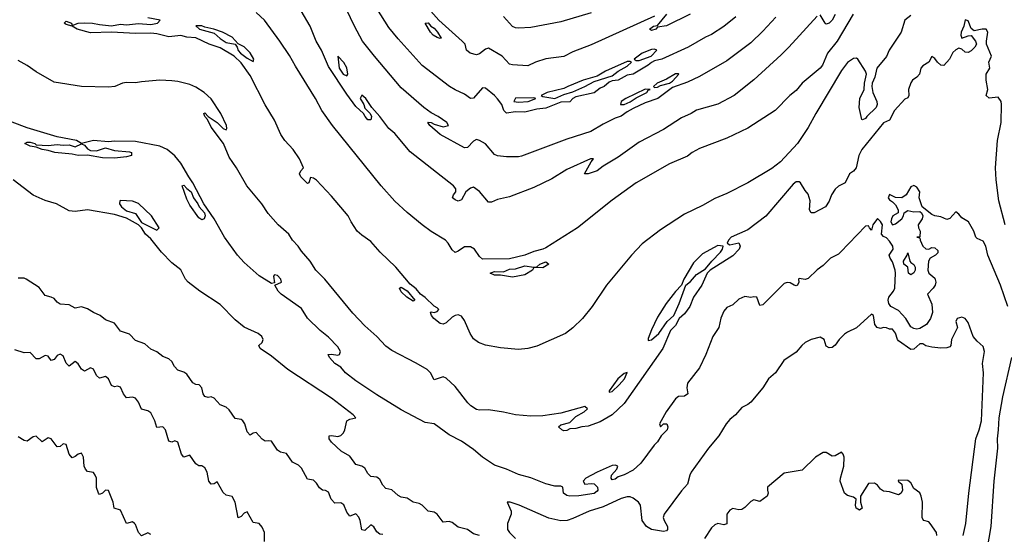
# Model space of a CAD drawing. Header units: metres. Extents: x -46681 to -43747, y -240911 to -237677.
# Tile 359 of 656: x -44274 to -44111, y -240391 to -240306. Entities that reach past the tile are written whole.
import ezdxf

# ---------------------------------------------------------------- set-up
doc = ezdxf.new("R2010")
doc.units = ezdxf.units.M
doc.layers.add('CONTOUR_INDEX', color=1, linetype='Continuous')
doc.layers.add('CONTOUR_INTER', color=3, linetype='Continuous')

msp = doc.modelspace()

# ---------------------------------------------------------------- linework, layer by layer
at = {"layer": 'CONTOUR_INDEX'}
for points, elevation in [([(-44169.1, -240305.4), (-44179.6, -240310.14), (-44182.6, -240311.28), (-44184.1, -240312.09), (-44187.1, -240312.47), (-44188.8, -240313.02), (-44190.1, -240313.61), (-44192.6, -240313.46), (-44193.1, -240313.33), (-44194.36, -240312.02), (-44196.6, -240310.71), (-44197.1, -240310.85), (-44198.1, -240311.65), (-44198.6, -240311.82), (-44199.66, -240311.52), (-44200.23, -240311.02), (-44200.49, -240310.02), (-44200.94, -240309.52), (-44204.82, -240306.02), (-44207.91, -240302.52)], 90), ([(-44126.6, -240305.26), (-44127.6, -240306.02), (-44128.19, -240308.02), (-44130.2, -240311.02), (-44130.6, -240312.07), (-44132.2, -240314.02), (-44132.55, -240315.52), (-44133, -240316.52), (-44133.04, -240317.02), (-44132.86, -240318.02), (-44132.23, -240319.52), (-44132.14, -240320.02), (-44132.33, -240320.52), (-44133.88, -240322.02), (-44134.1, -240322.36), (-44134.6, -240322.6), (-44134.69, -240322.52), (-44135.15, -240320.52), (-44135.01, -240319.02), (-44134.31, -240317.52), (-44134.25, -240316.52), (-44133.95, -240315.02), (-44134.1, -240314.48), (-44135.39, -240312.52), (-44135.6, -240312.34), (-44136.1, -240312.41), (-44137.1, -240313.07), (-44138.1, -240314.42), (-44142.34, -240321.52), (-44143.6, -240323.84), (-44145.35, -240326.52), (-44148.17, -240329.52), (-44149.6, -240330.64), (-44153.62, -240333.02), (-44157.1, -240334.8), (-44159.1, -240335.65), (-44161.1, -240336.81), (-44164.1, -240338.23), (-44168.1, -240340.84), (-44171.1, -240343.15), (-44172.87, -240345.02), (-44177.04, -240350.02), (-44179.4, -240353.52), (-44180.99, -240355.52), (-44182.6, -240357.09), (-44183.85, -240358.02), (-44188.6, -240360.13), (-44190.1, -240360.52), (-44191.6, -240360.67), (-44194.6, -240360.4), (-44197.1, -240359.95), (-44198.24, -240359.52), (-44199.1, -240358.92), (-44199.64, -240358.02), (-44200.6, -240355.84), (-44201.1, -240355.17), (-44201.6, -240354.93), (-44202.1, -240355.02), (-44202.6, -240355.32), (-44203.6, -240356.27), (-44204.1, -240356.48), (-44204.6, -240356.38), (-44205.64, -240355.52), (-44206.03, -240355.02), (-44206.22, -240354.52), (-44206.1, -240354.41), (-44205.6, -240354.53), (-44205.1, -240354.38), (-44204.86, -240354.02), (-44205.1, -240353.76), (-44205.6, -240353.47), (-44207.1, -240352.03), (-44207.88, -240351.52), (-44208.6, -240350.59), (-44209.6, -240349.83), (-44211.96, -240347.02), (-44214.55, -240344.52), (-44216.1, -240342.75), (-44217.6, -240341.71), (-44218.36, -240341.02), (-44219.35, -240339.52), (-44219.84, -240338.52), (-44222.6, -240335.24), (-44225.1, -240332.61), (-44225.6, -240332.23), (-44226.1, -240332.16), (-44226.36, -240333.02), (-44226.6, -240333.16), (-44227.73, -240332.02), (-44227.95, -240331.52), (-44227.72, -240331.02), (-44227.25, -240330.52), (-44227.94, -240329.02), (-44228.99, -240327.52), (-44230.37, -240326.02), (-44231, -240325.02), (-44232.1, -240322.64), (-44233.6, -240320.11), (-44236.1, -240315.21), (-44237.6, -240313.14), (-44238.75, -240312.02), (-44241.1, -240310.63), (-44242.89, -240310.02), (-44245.1, -240309), (-44246.6, -240308.86), (-44247.6, -240308.61), (-44249.6, -240308.82), (-44251.6, -240308.31), (-44252.6, -240308.19), (-44255.1, -240308.25), (-44259.1, -240308.01), (-44262.6, -240308.12), (-44264.8, -240307.52), (-44265.6, -240307.03), (-44266.6, -240306.75), (-44266.95, -240306.52), (-44266.6, -240306.23), (-44265.74, -240306.52), (-44265.6, -240306.91), (-44264.6, -240306.54), (-44263.6, -240306.48), (-44262.27, -240306.52), (-44261.1, -240306.78), (-44259.1, -240306.96), (-44257.6, -240306.72), (-44256.6, -240306.81), (-44254.6, -240306.61), (-44252.6, -240306.74), (-44251.45, -240306.52), (-44251.02, -240306.02), (-44253.1, -240305.67)], 85), ([(-44163.19, -240305.02), (-44167.1, -240306.98), (-44168.6, -240307.2), (-44168.85, -240307.52), (-44169.6, -240307.77), (-44169.9, -240307.52), (-44169.25, -240307.02), (-44168.6, -240306.9), (-44167.01, -240305.02)], 90), ([(-44245.1, -240306.99), (-44244.49, -240307.52), (-44242.1, -240308.18), (-44241.1, -240309.1), (-44240.1, -240309.75), (-44238.6, -240310.04), (-44238.27, -240310.52), (-44238.1, -240311.1), (-44237.69, -240311.52), (-44236.6, -240312.34), (-44235.6, -240312.88), (-44235.51, -240312.52), (-44236.1, -240311.47), (-44237.1, -240310.45), (-44238.1, -240309.96), (-44239.1, -240308.87), (-44240.7, -240308.02), (-44242.12, -240307.52), (-44243.6, -240307.22), (-44244.1, -240306.98), (-44245.1, -240306.99)], 85), ([(-44207.1, -240306.52), (-44206.6, -240306.5), (-44206.17, -240307.02), (-44205.6, -240307.37), (-44205.03, -240308.02), (-44204.47, -240309.02), (-44204.6, -240309.09), (-44205.1, -240308.92), (-44205.79, -240308.52), (-44206.24, -240308.02), (-44207.1, -240306.52)], 90), ([(-44211.34, -240350.52), (-44211.1, -240350.32), (-44210.1, -240350.96), (-44208.81, -240352.52), (-44209.1, -240352.67), (-44210.14, -240352.02), (-44211.1, -240351.1), (-44211.34, -240350.52)], 85), ([(-44233.72, -240392.52), (-44233.73, -240391.02), (-44234.1, -240390.14), (-44234.6, -240389.53), (-44235.6, -240389.37), (-44236.6, -240387.62), (-44237.1, -240387.81), (-44237.6, -240388.36), (-44238.1, -240388.58), (-44238.61, -240386.02), (-44239.1, -240385.09), (-44240.1, -240384.86), (-44240.6, -240384.39), (-44241.6, -240382.64), (-44242.1, -240382.96), (-44242.6, -240382.99), (-44242.95, -240382.52), (-44243.24, -240381.02), (-44243.6, -240380.3), (-44244.1, -240379.95), (-44244.6, -240379.95), (-44245.1, -240379.64), (-44246.1, -240378.18), (-44247.1, -240378.52), (-44247.49, -240378.02), (-44248.1, -240376.06), (-44248.6, -240375.84), (-44249.1, -240376.05), (-44249.6, -240375.88), (-44250.16, -240374.02), (-44250.6, -240373.53), (-44251.6, -240373.61), (-44251.92, -240372.52), (-44252.6, -240371.19), (-44253.1, -240370.85), (-44254.1, -240370.55), (-44254.6, -240369.43), (-44255.1, -240368.75), (-44255.6, -240368.61), (-44256.6, -240368.72), (-44257.1, -240368.04), (-44257.6, -240366.93), (-44258.1, -240366.78), (-44258.6, -240366.89), (-44259.1, -240366.66), (-44259.6, -240365.55), (-44260.1, -240365.13), (-44261.1, -240365.42), (-44261.6, -240364.99), (-44262.1, -240363.94), (-44262.6, -240363.74), (-44263.6, -240364.29), (-44264.1, -240363.95), (-44264.6, -240363.05), (-44265.1, -240362.69), (-44266.1, -240363.44), (-44266.6, -240362.97), (-44267.1, -240361.71), (-44267.6, -240361.47), (-44268.1, -240361.69), (-44268.6, -240362.31), (-44269.1, -240362.49), (-44269.6, -240361.8), (-44270.1, -240361.69), (-44271.1, -240362.25), (-44271.6, -240362.22), (-44272.6, -240361.19), (-44273.6, -240361.21), (-44275.1, -240360.73)], 80)]:
    msp.add_lwpolyline(points, dxfattribs=dict(at, elevation=elevation))
at = {"layer": 'CONTOUR_INTER'}
for points, elevation in [([(-44148.97, -240305.52), (-44151.1, -240307.89), (-44153.1, -240309.82), (-44157.1, -240312.79), (-44161.6, -240315.37), (-44163.6, -240316.33), (-44166.1, -240317.22), (-44168.55, -240319.02), (-44170.6, -240319.78), (-44172.6, -240320.72), (-44173.6, -240321.24), (-44174.6, -240321.96), (-44175.6, -240322.3), (-44177.6, -240323.3), (-44179.61, -240324.52), (-44183.6, -240325.78), (-44191.1, -240328.62), (-44191.6, -240328.73), (-44193.6, -240328.71), (-44195.1, -240328.53), (-44195.6, -240328.3), (-44197.1, -240326.58), (-44198.1, -240325.98), (-44198.6, -240325.85), (-44199.1, -240326.14), (-44200.1, -240327.16), (-44200.6, -240327.24), (-44204.6, -240325.03), (-44206.32, -240323.52), (-44206.65, -240323.02), (-44206.6, -240322.94), (-44206.1, -240323), (-44205.6, -240323.31), (-44204.1, -240323.74), (-44203.21, -240323.52), (-44203.51, -240323.02), (-44204.97, -240322.02), (-44206.1, -240321.44), (-44207.32, -240320.52), (-44211.1, -240317.27), (-44215.5, -240312.02), (-44217.47, -240309.52), (-44218.83, -240307.02), (-44220.77, -240303.02)], 88), ([(-44136.14, -240305.02), (-44138.81, -240309.52), (-44140.4, -240311.52), (-44141.23, -240313.52), (-44141.61, -240314.02), (-44144.6, -240316.47), (-44145.6, -240317.71), (-44146.65, -240318.52), (-44149.1, -240321.01), (-44153.6, -240323.98), (-44157.1, -240325.63), (-44161.6, -240327.34), (-44162.86, -240328.02), (-44163.6, -240328.58), (-44166.6, -240329.89), (-44172.1, -240333.05), (-44176.1, -240335.9), (-44181.86, -240340.52), (-44187.1, -240343.79), (-44187.6, -240344.03), (-44189.1, -240344.4), (-44190.6, -240345), (-44193.1, -240345.64), (-44197.6, -240345.67), (-44198.1, -240345.25), (-44198.9, -240344.02), (-44199.6, -240343.64), (-44200.6, -240343.67), (-44201.6, -240344.39), (-44202.1, -240344.6), (-44202.6, -240344.14), (-44203.26, -240343.02), (-44203.73, -240342.52), (-44206.1, -240341.08), (-44207.6, -240340), (-44210.1, -240337.96), (-44212.1, -240336.06), (-44214.39, -240333.52), (-44222.48, -240323.52), (-44224.23, -240321.02), (-44225.27, -240319.02), (-44228.6, -240313.69), (-44229.6, -240311.88), (-44231.17, -240309.52), (-44233.72, -240306.02), (-44235.1, -240304.75)], 86), ([(-44142.1, -240305.37), (-44146.78, -240310.52), (-44148.1, -240311.81), (-44152.6, -240315.93), (-44155.86, -240318.52), (-44158.6, -240319.98), (-44162.1, -240320.97), (-44163.01, -240321.52), (-44164.6, -240322.22), (-44167.6, -240324.17), (-44171.6, -240326.28), (-44175.1, -240328.75), (-44177.6, -240330.25), (-44178.6, -240331.05), (-44180.1, -240331.52), (-44180.67, -240331.52), (-44179.6, -240329.56), (-44179.18, -240329.02), (-44179.7, -240329.02), (-44183.6, -240330.84), (-44186.1, -240332.35), (-44189.1, -240333.81), (-44193.1, -240335.34), (-44195.1, -240335.81), (-44196.1, -240336.21), (-44196.6, -240336.22), (-44198.1, -240334.45), (-44199.1, -240333.74), (-44199.6, -240333.89), (-44200.37, -240334.52), (-44201.1, -240335.83), (-44201.6, -240336.06), (-44202.1, -240335.87), (-44202.54, -240335.52), (-44202.4, -240335.02), (-44201.99, -240334.52), (-44202.03, -240334.02), (-44202.38, -240333.52), (-44209.6, -240327.86), (-44212.1, -240324.86), (-44213.1, -240324.02), (-44214.6, -240322), (-44215.95, -240320.52), (-44216.92, -240319.02), (-44217.6, -240318.51), (-44217.88, -240319.02), (-44217.29, -240320.02), (-44217.1, -240320.63), (-44216.24, -240321.52), (-44216.02, -240322.02), (-44216.1, -240322.6), (-44216.6, -240322.56), (-44217.06, -240322.02), (-44217.3, -240321.52), (-44218.6, -240320.34), (-44220.1, -240318.33), (-44223.1, -240313.72), (-44224.29, -240311.02), (-44225.18, -240309.52), (-44226.19, -240307.02), (-44227.65, -240304.52)], 87), ([(-44155.6, -240305.48), (-44157.6, -240307.1), (-44159.6, -240308.43), (-44160.6, -240308.85), (-44163.5, -240310.52), (-44167.84, -240312.52), (-44169.1, -240312.77), (-44169.6, -240313.05), (-44170.1, -240313.52), (-44172.6, -240315), (-44173.6, -240315.19), (-44175.1, -240315.98), (-44176.1, -240316.11), (-44176.6, -240316.34), (-44177.44, -240317.02), (-44178.1, -240317.32), (-44179.1, -240318.07), (-44182.1, -240318.74), (-44182.6, -240319.02), (-44183.1, -240319.57), (-44184.6, -240319.64), (-44187.1, -240320.62), (-44188.6, -240320.82), (-44190.6, -240321.29), (-44192.1, -240321.23), (-44193.6, -240321.49), (-44194.05, -240321.02), (-44194.41, -240320.02), (-44195.1, -240319.1), (-44195.61, -240318.52), (-44197.1, -240317.35), (-44197.6, -240317.29), (-44199.1, -240319), (-44199.6, -240319.03), (-44200.6, -240318.3), (-44202.1, -240317.62), (-44203.07, -240317.02), (-44207.6, -240313.55), (-44211.6, -240309.15), (-44213.1, -240307.24), (-44215.1, -240304.1)], 89), ([(-44179.6, -240304.81), (-44184.6, -240306.32), (-44189.6, -240307.27), (-44191.6, -240307.37), (-44192.1, -240307.32), (-44192.6, -240307.09), (-44194.1, -240305.43)], 91), ([(-44139.1, -240305.09), (-44139.62, -240306.02), (-44140.1, -240306.54), (-44140.6, -240306.68), (-44140.81, -240306.52), (-44141.6, -240305.17)], 87), ([(-44110.95, -240340.02), (-44112.01, -240336.02), (-44112.46, -240332.52), (-44112.56, -240330.52), (-44112.21, -240326.02), (-44111.62, -240323.02), (-44111.56, -240320.02), (-44111.6, -240319.52), (-44112.1, -240318.79), (-44113.6, -240318.96), (-44114.1, -240318.52), (-44113.82, -240317.52), (-44114.1, -240315.97), (-44114.1, -240315.02), (-44113.51, -240314.02), (-44113.64, -240313.02), (-44113.22, -240312.02), (-44114.02, -240310.02), (-44114.05, -240309.52), (-44113.79, -240308.02), (-44114.1, -240307.54), (-44114.73, -240307.52), (-44116.1, -240307.8), (-44116.6, -240307.43), (-44117.1, -240306.16), (-44117.6, -240305.97), (-44117.79, -240307.02), (-44118.22, -240308.02), (-44118.3, -240308.52), (-44118.14, -240309.02), (-44117.1, -240308.62), (-44116.6, -240308.61), (-44115.84, -240309.52), (-44115.72, -240310.02), (-44115.96, -240310.52), (-44116.6, -240311.14), (-44117.1, -240311.4), (-44117.6, -240311.35), (-44118.1, -240310.84), (-44118.6, -240310.71), (-44119.1, -240310.96), (-44119.6, -240311.43), (-44120.18, -240312.52), (-44121.1, -240313.57), (-44121.6, -240313.52), (-44122.15, -240313.02), (-44122.6, -240312.39), (-44123.1, -240312.08), (-44123.62, -240313.02), (-44124.6, -240313.64), (-44124.91, -240314.02), (-44125.13, -240315.02), (-44125.57, -240315.52), (-44126.33, -240316.02), (-44126.6, -240316.45), (-44126.96, -240317.52), (-44126.92, -240318.52), (-44127.1, -240318.93), (-44127.6, -240319.14), (-44129.31, -240321.02), (-44130.1, -240322.65), (-44131.1, -240323.06), (-44134.68, -240327.52), (-44135.19, -240328.52), (-44135.63, -240330.52), (-44136.1, -240331.07), (-44136.74, -240331.52), (-44137.47, -240333.02), (-44138.6, -240333.59), (-44139.1, -240334.06), (-44139.74, -240335.02), (-44140.1, -240336.05), (-44140.75, -240337.02), (-44142.6, -240337.99), (-44143.1, -240337.99), (-44143.37, -240337.52), (-44143.29, -240336.02), (-44143.6, -240334.92), (-44144.1, -240334.32), (-44144.85, -240333.02), (-44145.1, -240332.85), (-44145.6, -240332.87), (-44146.1, -240333.23), (-44150.6, -240338.55), (-44153.6, -240340.81), (-44156.39, -240342.02), (-44156.83, -240342.52), (-44157.02, -240343.02), (-44156.6, -240343.32), (-44155.1, -240342.98), (-44154.87, -240343.52), (-44155.06, -240344.02), (-44156.1, -240345.16), (-44159.86, -240347.52), (-44160.35, -240348.02), (-44161.21, -240350.02), (-44162.63, -240352.02), (-44163.21, -240353.52), (-44164.1, -240354.74), (-44164.98, -240355.52), (-44165.6, -240356.71), (-44166.45, -240357.52), (-44167.67, -240360.52), (-44174.1, -240369.65), (-44176.1, -240371.51), (-44178.1, -240372.67), (-44180.1, -240373.42), (-44181.1, -240373.52), (-44182.1, -240373.8), (-44183.1, -240373.82), (-44183.6, -240374.12), (-44184.1, -240374.17), (-44184.45, -240374.02), (-44185.02, -240373.52), (-44184.6, -240373.2), (-44183.1, -240372.79), (-44182.1, -240371.79), (-44180.75, -240371.02), (-44180.16, -240370.52), (-44180.6, -240370.15), (-44184.6, -240371.23), (-44187.6, -240371.69), (-44189.6, -240371.75), (-44192.1, -240371.53), (-44194.1, -240371.07), (-44196.6, -240370.7), (-44198.1, -240370.73), (-44198.6, -240370.61), (-44199.55, -240370.02), (-44200.05, -240369.52), (-44202.1, -240366.84), (-44203.6, -240365.41), (-44204.1, -240365.19), (-44205.6, -240365.7), (-44206.22, -240364.52), (-44206.74, -240364.02), (-44208.6, -240362.92), (-44212.6, -240360.87), (-44213.6, -240360.11), (-44215.09, -240358.52), (-44217.1, -240356.77), (-44219.1, -240354.63), (-44223.72, -240349.02), (-44225.2, -240347.52), (-44226.16, -240346.02), (-44227.6, -240344.37), (-44228.16, -240343.52), (-44229.1, -240342.56), (-44229.72, -240341.52), (-44231.46, -240340.02), (-44233.1, -240338.14), (-44234.15, -240336.52), (-44236.67, -240333.52), (-44238.38, -240330.52), (-44239.6, -240328.76), (-44240.52, -240326.52), (-44242.6, -240323.77), (-44243.21, -240322.52), (-44243.6, -240322.02), (-44243.78, -240321.52), (-44243.6, -240321.44), (-44243.06, -240322.02), (-44241.58, -240323.02), (-44240.6, -240324), (-44240.1, -240324.22), (-44239.99, -240324.02), (-44240.05, -240323.52), (-44241, -240321.52), (-44242.6, -240319.09), (-44243.71, -240318.02), (-44245.1, -240317.16), (-44246.1, -240316.72), (-44248.1, -240316.21), (-44249.1, -240316.09), (-44251.1, -240316.02), (-44254.1, -240316.26), (-44255.1, -240316.45), (-44256.6, -240316.38), (-44257.29, -240316.52), (-44258.54, -240317.02), (-44259.6, -240317.17), (-44264.1, -240317.02), (-44268.6, -240316.32), (-44271.6, -240314.64), (-44273.1, -240313.56), (-44274.6, -240312.71)], 84), ([(-44221.6, -240312), (-44221.34, -240314.02), (-44220.67, -240315.02), (-44220.1, -240315.27), (-44219.93, -240315.02), (-44220.1, -240313.96), (-44220.6, -240313.06), (-44221.6, -240312)], 87), ([(-44169.6, -240310.92), (-44171.12, -240311.52), (-44172.46, -240312.52), (-44172.1, -240312.73), (-44171.6, -240312.71), (-44169.64, -240312.02), (-44168.67, -240311.02), (-44169.1, -240310.87), (-44169.6, -240310.92)], 89), ([(-44173.6, -240312.88), (-44177.18, -240314.52), (-44178.6, -240315.36), (-44180.9, -240316.02), (-44183.46, -240317.02), (-44184.1, -240317.4), (-44186.89, -240318.02), (-44187.88, -240318.52), (-44187.6, -240318.73), (-44185.6, -240319.01), (-44184.1, -240318.35), (-44182.6, -240317.92), (-44180.6, -240317.06), (-44179.1, -240316.23), (-44176.1, -240315.25), (-44175.1, -240314.51), (-44173.6, -240313.7), (-44172.87, -240313.02), (-44173.1, -240312.89), (-44173.6, -240312.88)], 89), ([(-44165.6, -240314.94), (-44167.1, -240315.82), (-44168.64, -240316.52), (-44169.26, -240317.02), (-44169.1, -240317.19), (-44168.6, -240317.14), (-44168.1, -240316.88), (-44166.6, -240316.47), (-44166.1, -240316.17), (-44165.02, -240315.02), (-44165.1, -240314.92), (-44165.6, -240314.94)], 88), ([(-44170.6, -240317.47), (-44173.81, -240319.02), (-44174.58, -240319.52), (-44174.73, -240320.02), (-44174.1, -240320.01), (-44173.1, -240319.61), (-44172.1, -240318.93), (-44170.33, -240318.02), (-44170.1, -240317.67), (-44169.82, -240317.52), (-44170.6, -240317.47)], 88), ([(-44192.1, -240318.99), (-44192.38, -240319.52), (-44191.6, -240319.67), (-44190, -240319.52), (-44188.77, -240319.02), (-44189.1, -240318.91), (-44192.1, -240318.99)], 89), ([(-44110.5, -240353.52), (-44111.72, -240350.02), (-44113.82, -240345.02), (-44114.13, -240343.52), (-44114.6, -240342.7), (-44115.6, -240342.26), (-44115.83, -240342.02), (-44116.12, -240341.02), (-44117.02, -240339.52), (-44118.1, -240338.83), (-44118.6, -240338.22), (-44119.1, -240337.85), (-44120.1, -240338.97), (-44120.6, -240339.09), (-44121.6, -240338.65), (-44122.6, -240338.49), (-44123.1, -240338.27), (-44124.72, -240337.02), (-44125.18, -240335.52), (-44125.11, -240334.52), (-44125.6, -240333.77), (-44126.1, -240333.49), (-44126.6, -240333.67), (-44127.34, -240335.02), (-44128.1, -240335.49), (-44129.1, -240335.45), (-44130.1, -240334.95), (-44130.32, -240335.52), (-44130.1, -240335.86), (-44129.6, -240336.16), (-44129.1, -240336.7), (-44128.7, -240337.52), (-44128.67, -240338.02), (-44129.55, -240338.52), (-44129.81, -240339.02), (-44129.9, -240339.52), (-44129.6, -240339.97), (-44129.1, -240339.82), (-44128.1, -240339.02), (-44127.8, -240338.52), (-44127.71, -240338.02), (-44127.1, -240337.6), (-44126.1, -240337.82), (-44125.1, -240337.77), (-44124.82, -240338.02), (-44124.59, -240338.52), (-44124.7, -240339.02), (-44125.34, -240340.02), (-44125.31, -240340.52), (-44125.06, -240341.02), (-44125.1, -240341.97), (-44125.61, -240342.02), (-44125.1, -240342.13), (-44125.05, -240342.52), (-44124.6, -240343.55), (-44124.1, -240343.99), (-44123.6, -240344.01), (-44123.1, -240343.78), (-44122.6, -240343.83), (-44122.1, -240344.26), (-44122.1, -240344.64), (-44122.48, -240345.02), (-44123.38, -240345.52), (-44123.66, -240346.02), (-44123.78, -240347.52), (-44123.62, -240348.02), (-44122.6, -240348.85), (-44122.43, -240349.52), (-44122.57, -240350.02), (-44122.89, -240350.52), (-44123.79, -240351.52), (-44123.1, -240353.18), (-44122.97, -240354.52), (-44123.32, -240355.52), (-44123.98, -240356.52), (-44125.1, -240357.18), (-44125.6, -240357.28), (-44126.1, -240357.22), (-44126.6, -240356.89), (-44127.41, -240355.52), (-44128.6, -240354.22), (-44129.88, -240353.52), (-44130.23, -240353.02), (-44130.32, -240352.52), (-44130.21, -240352.02), (-44129.44, -240351.02), (-44129.22, -240350.52), (-44129.1, -240348.02), (-44129.18, -240347.52), (-44129.6, -240346.11), (-44130.03, -240345.52), (-44130.17, -240345.02), (-44129.52, -240344.02), (-44129.59, -240343.52), (-44130.1, -240342.68), (-44130.6, -240342.17), (-44131.1, -240341.93), (-44131.42, -240341.52), (-44131.29, -240340.02), (-44131.6, -240339.46), (-44132.1, -240338.94), (-44132.89, -240340.02), (-44133.1, -240340.86), (-44133.44, -240340.52), (-44133.6, -240340.15), (-44134.1, -240340.22), (-44138.24, -240344.52), (-44138.6, -240344.84), (-44139.9, -240345.52), (-44141.1, -240346.72), (-44142.1, -240347.44), (-44143.6, -240348.88), (-44144.1, -240349.06), (-44145.1, -240348.91), (-44145.2, -240349.02), (-44145.16, -240349.52), (-44145.38, -240350.02), (-44145.6, -240350.12), (-44145.92, -240350.02), (-44146.6, -240349.63), (-44147.1, -240349.58), (-44147.6, -240349.73), (-44151.1, -240353.24), (-44151.6, -240353.39), (-44152.1, -240352), (-44152.6, -240351.94), (-44153.1, -240352.04), (-44154.1, -240351.88), (-44155.1, -240352.33), (-44156.1, -240353.28), (-44157.1, -240353.69), (-44157.6, -240354.33), (-44158.1, -240355.49), (-44158.43, -240357.02), (-44159.39, -240358.52), (-44160.54, -240361.52), (-44161.6, -240363.73), (-44163.6, -240366.27), (-44163.71, -240367.02), (-44163.57, -240368.02), (-44164.1, -240368.43), (-44165.1, -240368.47), (-44165.6, -240368.84), (-44167.14, -240371.02), (-44168.25, -240373.02), (-44168.1, -240373.51), (-44167.61, -240373.02), (-44167.04, -240373.02), (-44166.84, -240373.52), (-44166.98, -240374.02), (-44167.99, -240375.02), (-44168.57, -240376.02), (-44169.11, -240376.52), (-44171.35, -240379.52), (-44172.6, -240380.71), (-44174.1, -240381.48), (-44175.1, -240381.81), (-44175.6, -240382.21), (-44176.1, -240382.31), (-44176.27, -240382.02), (-44176.18, -240381.52), (-44175.3, -240380.52), (-44175.18, -240380.02), (-44175.6, -240379.86), (-44176.1, -240379.92), (-44178.6, -240381.03), (-44180.44, -240382.02), (-44180.91, -240382.52), (-44180.6, -240383.04), (-44179.6, -240382.89), (-44179.1, -240382.97), (-44178.53, -240383.52), (-44178.45, -240384.02), (-44178.6, -240384.18), (-44179.1, -240384.55), (-44181.6, -240384.93), (-44183.12, -240385.02), (-44183.6, -240384.91), (-44184.17, -240384.52), (-44184.29, -240383.52), (-44184.6, -240383.35), (-44185.6, -240383.34), (-44187.1, -240382.97), (-44189.6, -240381.96), (-44191.6, -240381.41), (-44193.6, -240380.55), (-44195.6, -240379.86), (-44197.6, -240378.54), (-44199.1, -240377.28), (-44201.1, -240375.88), (-44203.1, -240374.85), (-44205.6, -240373.03), (-44207.1, -240372.76), (-44211.1, -240370.69), (-44215.1, -240368.18), (-44218.6, -240365.88), (-44220.33, -240364.52), (-44221.1, -240363.62), (-44222.09, -240363.02), (-44222.95, -240362.02), (-44223.19, -240361.52), (-44222.6, -240361.45), (-44221.6, -240361.63), (-44221.3, -240361.52), (-44221.16, -240361.02), (-44221.6, -240360.23), (-44223.1, -240358.63), (-44224.5, -240357.52), (-44226.6, -240355.47), (-44227.6, -240353.89), (-44230.95, -240351.52), (-44231.48, -240351.02), (-44232.01, -240350.02), (-44230.89, -240349.52), (-44231.01, -240349.02), (-44231.6, -240348.42), (-44232.1, -240348.31), (-44232.22, -240348.52), (-44232.1, -240349.59), (-44232.6, -240349.71), (-44234.6, -240348.46), (-44237.1, -240346.24), (-44238.21, -240345.02), (-44240.36, -240342.02), (-44242.1, -240339.02), (-44243.78, -240336.52), (-44245.59, -240333.02), (-44246.3, -240332.02), (-44247.6, -240329.77), (-44248.6, -240328.54), (-44249.87, -240327.52), (-44251.1, -240326.93), (-44255.1, -240326.18), (-44258.6, -240326.11), (-44259.6, -240326.2), (-44262.1, -240326.01), (-44264.1, -240326.49), (-44264.88, -240326.02), (-44268.1, -240325.39), (-44273.1, -240323.9), (-44278.1, -240322.05)], 83), ([(-44273.49, -240326.52), (-44273.1, -240326.28), (-44272.6, -240326.28), (-44271.8, -240326.52), (-44271.6, -240326.73), (-44269.6, -240326.84), (-44268.1, -240326.66), (-44267.1, -240326.78), (-44266.1, -240326.71), (-44265.1, -240327.04), (-44264.1, -240326.56), (-44263.6, -240326.79), (-44263.1, -240327.39), (-44262.6, -240327.68), (-44261.6, -240327.7), (-44260.1, -240327.22), (-44258.6, -240327.68), (-44256.1, -240327.86), (-44255.79, -240328.02), (-44255.76, -240328.52), (-44256.6, -240328.73), (-44258.6, -240328.91), (-44260.6, -240328.87), (-44263.1, -240328.46), (-44264.6, -240328.5), (-44265.6, -240328.29), (-44268.49, -240328.02), (-44269.6, -240327.66), (-44270.57, -240327.52), (-44271.6, -240327.11), (-44272.6, -240326.96), (-44273.49, -240326.52)], 83), ([(-44198.1, -240391.51), (-44199.1, -240391.28), (-44200.1, -240390.55), (-44201.6, -240390.14), (-44202.6, -240389.38), (-44203.1, -240389.19), (-44204.1, -240389.3), (-44205.1, -240387.98), (-44205.6, -240387.68), (-44206.6, -240387.52), (-44207.6, -240386.51), (-44208.1, -240386.25), (-44209.1, -240386.01), (-44210.1, -240385.36), (-44211.1, -240385.16), (-44211.6, -240384.88), (-44212.6, -240383.94), (-44213.6, -240383.76), (-44214.1, -240383.21), (-44214.6, -240382.27), (-44214.9, -240382.02), (-44215.1, -240381.88), (-44216.1, -240381.77), (-44216.6, -240381.26), (-44217.1, -240380.37), (-44217.6, -240380.04), (-44218.6, -240379.78), (-44219.6, -240378.36), (-44221.01, -240377.52), (-44222.6, -240376.06), (-44223, -240375.52), (-44223.04, -240375.02), (-44222.6, -240374.95), (-44221.6, -240375.09), (-44221.1, -240374.94), (-44220.65, -240374.52), (-44220.41, -240374.02), (-44220.1, -240372.52), (-44219.6, -240372.24), (-44218.59, -240372.02), (-44219.06, -240371.52), (-44222.6, -240368.73), (-44229.86, -240364.02), (-44232.6, -240361.79), (-44234.45, -240360.52), (-44234.67, -240360.02), (-44234.1, -240359.5), (-44233.96, -240359.02), (-44234.15, -240358.52), (-44234.81, -240358.02), (-44237.1, -240356.96), (-44238.6, -240355.73), (-44241.1, -240353.2), (-44244.48, -240351.02), (-44246.37, -240349.52), (-44246.82, -240349.02), (-44247.6, -240347.48), (-44249.1, -240346.29), (-44250.81, -240344.52), (-44252.6, -240342.33), (-44253.46, -240341.52), (-44254.1, -240340.52), (-44254.6, -240340.02), (-44256.6, -240338.89), (-44258.6, -240338.3), (-44263.1, -240337.53), (-44265.1, -240337.77), (-44266.1, -240337.68), (-44268.23, -240336.52), (-44270.1, -240335.97), (-44272.1, -240335.09), (-44275.4, -240332.52)], 82), ([(-44247.4, -240333.52), (-44247.1, -240333.42), (-44246.6, -240333.99), (-44245.89, -240334.52), (-44245.48, -240335.52), (-44244.77, -240336.52), (-44244.58, -240337.02), (-44243.69, -240338.02), (-44243.56, -240338.52), (-44243.75, -240339.02), (-44244.1, -240339.15), (-44244.6, -240338.82), (-44246.1, -240336.73), (-44246.6, -240335.73), (-44247.4, -240333.52)], 83), ([(-44257.6, -240335.95), (-44257.7, -240336.02), (-44257.75, -240336.52), (-44257.44, -240337.02), (-44256.6, -240337.65), (-44255.1, -240338.14), (-44254.1, -240339.61), (-44251.6, -240340.86), (-44251.22, -240340.52), (-44252.47, -240338.52), (-44254.6, -240336.43), (-44255.6, -240336.09), (-44257.6, -240335.95)], 82), ([(-44158.6, -240343.44), (-44161.1, -240344.81), (-44162.6, -240346.31), (-44164.19, -240349.02), (-44164.61, -240350.02), (-44165.6, -240351.04), (-44167.16, -240353.02), (-44168.6, -240355.31), (-44169.6, -240357.4), (-44170.1, -240358.85), (-44170.1, -240359.2), (-44169.6, -240359.05), (-44168.36, -240358.02), (-44166.95, -240356.02), (-44165.86, -240355.02), (-44164.97, -240353.02), (-44163.87, -240350.02), (-44163.1, -240349.4), (-44162.1, -240348.24), (-44160.6, -240347.3), (-44159.58, -240346.02), (-44158.14, -240344.52), (-44157.8, -240344.02), (-44157.68, -240343.52), (-44158.6, -240343.44)], 84), ([(-44127.19, -240345.02), (-44127.1, -240344.66), (-44126.74, -240346.02), (-44126.6, -240346.27), (-44126.1, -240346.6), (-44125.84, -240347.02), (-44125.88, -240347.52), (-44126.1, -240347.98), (-44126.6, -240348.27), (-44126.96, -240348.02), (-44127.1, -240347.02), (-44127.72, -240346.52), (-44127.79, -240346.02), (-44127.19, -240345.02)], 84), ([(-44188.11, -240346.52), (-44187.1, -240346.11), (-44186.6, -240346.52), (-44187.6, -240347.11), (-44189.1, -240347.1), (-44189.31, -240347.52), (-44190.6, -240348.3), (-44192.6, -240348.69), (-44194.6, -240348.37), (-44195.6, -240348.34), (-44196.33, -240348.02), (-44195.6, -240347.74), (-44194.1, -240347.78), (-44193.1, -240347.37), (-44192.1, -240347.27), (-44190.6, -240346.8), (-44189.1, -240347), (-44188.6, -240346.95), (-44188.11, -240346.52)], 86), ([(-44214.1, -240391.35), (-44214.6, -240391.31), (-44215.1, -240390.9), (-44215.6, -240390.11), (-44216.1, -240389.74), (-44217.1, -240390.68), (-44217.6, -240390.6), (-44217.89, -240389.02), (-44218.1, -240388.49), (-44218.6, -240387.95), (-44219.6, -240388.34), (-44220.1, -240387.67), (-44220.6, -240386.44), (-44221.1, -240386.14), (-44222.1, -240386.19), (-44222.7, -240385.52), (-44223.1, -240384.35), (-44223.6, -240384.07), (-44224.12, -240384.02), (-44224.6, -240383.62), (-44225.1, -240382.84), (-44225.6, -240382.33), (-44226.6, -240382.2), (-44227.6, -240380.34), (-44228.1, -240379.84), (-44229.1, -240379.35), (-44230.1, -240377.93), (-44231.1, -240377.72), (-44231.6, -240377.39), (-44232.6, -240375.89), (-44233.1, -240375.81), (-44233.6, -240375.9), (-44234.1, -240375.54), (-44235.1, -240374.47), (-44235.6, -240374.58), (-44236.1, -240374.89), (-44236.6, -240374.33), (-44236.97, -240373.02), (-44237.32, -240372.52), (-44237.6, -240372.28), (-44238.6, -240372.13), (-44239.6, -240370.66), (-44240.1, -240370.27), (-44241.1, -240369.83), (-44242.1, -240368.75), (-44242.6, -240368.55), (-44243.1, -240368.65), (-44243.6, -240368.45), (-44243.88, -240368.02), (-44244.15, -240367.02), (-44244.54, -240366.52), (-44245.1, -240366.46), (-44245.6, -240366.18), (-44246.6, -240364.79), (-44247.1, -240364.44), (-44248.1, -240364.1), (-44248.66, -240363.52), (-44249.1, -240362.64), (-44249.6, -240362.22), (-44250.6, -240361.84), (-44251.6, -240361.08), (-44252.6, -240360.62), (-44253.6, -240359.73), (-44255.1, -240359.18), (-44256.1, -240358.16), (-44257.6, -240357.62), (-44258.6, -240356.32), (-44260.1, -240355.78), (-44260.97, -240355.02), (-44262.1, -240354.55), (-44263.1, -240353.91), (-44264.1, -240353.62), (-44265.1, -240353.83), (-44266.1, -240353.24), (-44267.6, -240353.18), (-44268.1, -240352.83), (-44268.6, -240352.24), (-44269.1, -240351.98), (-44270.1, -240351.73), (-44271.1, -240350.4), (-44273.24, -240349.02), (-44273.6, -240348.87), (-44274.6, -240348.84)], 81), ([(-44117.93, -240391.52), (-44117.45, -240389.52), (-44116.98, -240384.52), (-44115.8, -240375.52), (-44115.25, -240374.02), (-44114.87, -240372.52), (-44114.53, -240364.52), (-44114.69, -240363.02), (-44114.38, -240361.02), (-44114.6, -240360.2), (-44115.6, -240359.3), (-44116.25, -240358.52), (-44117.1, -240356.18), (-44117.6, -240355.52), (-44118.1, -240355.29), (-44118.88, -240355.52), (-44119.11, -240356.02), (-44118.87, -240357.02), (-44119.82, -240359.02), (-44119.97, -240360.02), (-44120.1, -240360.23), (-44120.6, -240360.41), (-44121.6, -240360.46), (-44123.1, -240360.31), (-44124.1, -240360.06), (-44124.6, -240359.73), (-44125.1, -240359.74), (-44126.1, -240360.62), (-44126.6, -240360.66), (-44128.6, -240359.26), (-44128.79, -240359.02), (-44129.1, -240357.99), (-44129.6, -240357.3), (-44130.1, -240357.31), (-44130.6, -240357.07), (-44131.1, -240357.03), (-44131.6, -240357.19), (-44132.18, -240357.02), (-44132.53, -240356.52), (-44132.76, -240355.02), (-44133.1, -240354.84), (-44135.6, -240357.09), (-44137.1, -240357.78), (-44137.6, -240358.16), (-44138.48, -240359.02), (-44139.1, -240359.94), (-44139.6, -240360.33), (-44140.1, -240360.42), (-44140.6, -240360.1), (-44140.95, -240359.02), (-44141.6, -240358.64), (-44143.08, -240359.02), (-44144.1, -240359.54), (-44144.66, -240360.02), (-44145.6, -240361.13), (-44147.65, -240362.52), (-44149.01, -240364.52), (-44150.2, -240365.52), (-44151.1, -240367.05), (-44153.1, -240369.4), (-44153.6, -240369.8), (-44154.6, -240370.28), (-44155.65, -240371.52), (-44156.6, -240372.31), (-44157.21, -240373.02), (-44158.39, -240375.02), (-44160.12, -240377.02), (-44162.98, -240381.02), (-44163.22, -240381.52), (-44163.6, -240383.02), (-44164.6, -240384.13), (-44167.49, -240388.02), (-44167.64, -240388.52), (-44167.5, -240389.02), (-44166.92, -240390.02), (-44166.93, -240390.52), (-44167.1, -240390.76), (-44167.6, -240390.86), (-44169.6, -240390.55), (-44170.38, -240390.02), (-44171.11, -240389.02), (-44171.39, -240386.52), (-44171.75, -240386.02), (-44172.6, -240385.35), (-44173.1, -240385.13), (-44173.6, -240385.12), (-44174.6, -240385.37), (-44177.6, -240386.8), (-44179.9, -240387.52), (-44182.6, -240388.74), (-44183.54, -240389.02), (-44184.6, -240389.12), (-44186.6, -240388.66), (-44191.51, -240386.52), (-44193.03, -240386.02), (-44193.49, -240386.02), (-44192.86, -240387.52), (-44192.85, -240388.02), (-44193.44, -240389.52), (-44193.46, -240390.52), (-44193.14, -240391.02), (-44192.13, -240392.02)], 82), ([(-44111.05, -240426.02), (-44113.01, -240424.02), (-44113.28, -240423.52), (-44114.34, -240419.02), (-44115.25, -240417.02), (-44115.57, -240416.02), (-44116.15, -240413.52), (-44116.64, -240410.02), (-44116.62, -240409.02), (-44116.18, -240406.02), (-44116.13, -240404.02), (-44115.71, -240401.02), (-44115.02, -240398.02), (-44114.21, -240395.52), (-44113.26, -240390.02), (-44112.74, -240382.52), (-44112.17, -240377.02), (-44112.23, -240375.52), (-44112.02, -240374.02), (-44111.92, -240372.02), (-44111.34, -240368.52), (-44109.84, -240362.02)], 83), ([(-44173.6, -240364.49), (-44174.1, -240364.66), (-44175.13, -240365.52), (-44176.61, -240367.52), (-44176.6, -240367.75), (-44176.1, -240367.62), (-44174.92, -240366.52), (-44174.06, -240365.52), (-44173.6, -240364.49)], 84), ([(-44252.6, -240391.37), (-44253.1, -240391.09), (-44254.1, -240391.58), (-44254.6, -240391.01), (-44255.1, -240389.69), (-44255.27, -240389.52), (-44255.6, -240389.28), (-44256.6, -240389.55), (-44257.6, -240387.31), (-44258.64, -240387.02), (-44258.83, -240386.02), (-44259.6, -240384.07), (-44260.1, -240384.04), (-44260.6, -240384.51), (-44261.1, -240384.73), (-44261.25, -240384.52), (-44261.6, -240383.56), (-44261.6, -240382.02), (-44261.79, -240381.52), (-44262.1, -240381.09), (-44263.1, -240380.93), (-44263.4, -240380.52), (-44263.61, -240380.02), (-44263.77, -240378.52), (-44264.1, -240377.87), (-44264.6, -240378.02), (-44265.1, -240378.45), (-44265.6, -240378.65), (-44266.13, -240378.02), (-44266.6, -240376.42), (-44267.1, -240376.35), (-44267.6, -240376.75), (-44268.1, -240376.84), (-44269.1, -240375.51), (-44269.6, -240375.31), (-44270.6, -240376.02), (-44271.6, -240375.04), (-44272.1, -240375.19), (-44273.1, -240375.89), (-44273.6, -240375.78), (-44274.6, -240375.19)], 79), ([(-44122.29, -240391.52), (-44122.34, -240391.02), (-44123.38, -240389.52), (-44123.6, -240389.29), (-44124.4, -240389.02), (-44124.6, -240388.8), (-44124.7, -240388.52), (-44124.66, -240386.02), (-44124.85, -240385.02), (-44125.1, -240384.43), (-44126.1, -240383.76), (-44126.6, -240382.79), (-44127.1, -240382.41), (-44128.6, -240382.38), (-44128.69, -240382.52), (-44128.1, -240383.04), (-44127.95, -240384.02), (-44128.16, -240384.52), (-44128.6, -240384.77), (-44130.1, -240384.3), (-44131.1, -240384.17), (-44131.6, -240383.83), (-44132.1, -240383.2), (-44132.6, -240382.83), (-44133.6, -240382.91), (-44134.95, -240385.02), (-44134.94, -240386.02), (-44134.65, -240387.02), (-44135.1, -240387.35), (-44135.65, -240387.02), (-44135.75, -240386.52), (-44135.63, -240385.52), (-44136.1, -240385.15), (-44137.1, -240384.88), (-44137.57, -240384.52), (-44138.28, -240382.52), (-44138.26, -240382.02), (-44137.69, -240380.02), (-44137.66, -240378.52), (-44137.81, -240378.02), (-44138.1, -240377.69), (-44139.1, -240378.34), (-44139.6, -240378.38), (-44140.6, -240377.74), (-44141.1, -240377.77), (-44142.36, -240378.52), (-44144.6, -240380.71), (-44147.6, -240381.2), (-44150.33, -240383.52), (-44150.37, -240384.02), (-44150.24, -240384.52), (-44150.4, -240385.02), (-44151.6, -240385.87), (-44152.6, -240385.6), (-44153.1, -240385.87), (-44154.1, -240386.88), (-44154.6, -240387.23), (-44155.1, -240387.27), (-44156.1, -240387.06), (-44156.6, -240387.32), (-44157.08, -240388.02), (-44157.1, -240389.59), (-44157.6, -240389.76), (-44158.6, -240389.52), (-44159.1, -240389.74), (-44159.6, -240390.25), (-44160.78, -240392.02)], 81)]:
    msp.add_lwpolyline(points, dxfattribs=dict(at, elevation=elevation))

doc.saveas('drawing.dxf')
